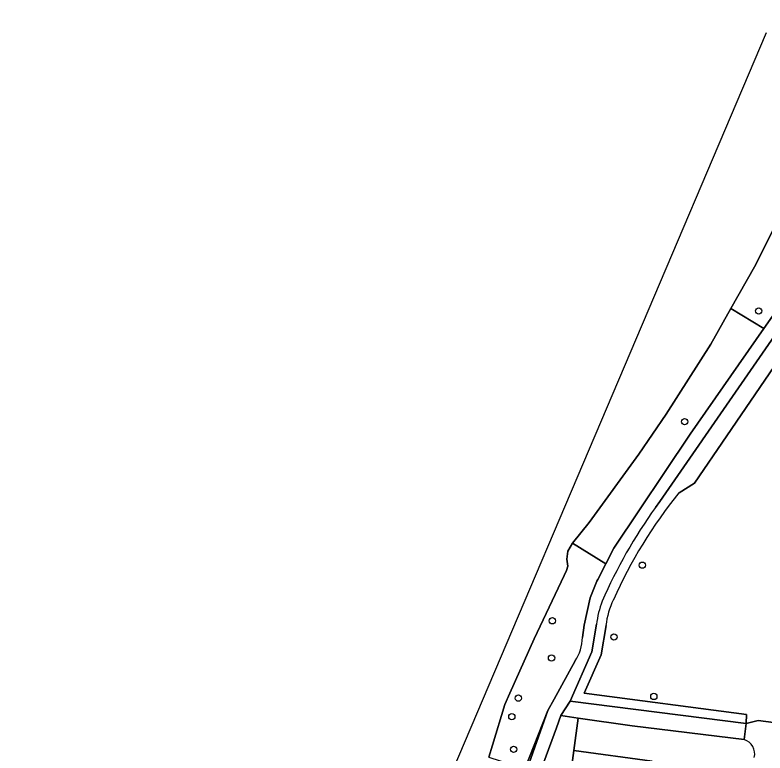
# Model space of a CAD drawing. Extents: x 162184 to 163154, y 385507 to 386516.
# Drawn here: x 162264.5 to 162381.6, y 386328 to 386443.2 of the extents above; entities that cross this region are included whole.
import ezdxf

# ---------------------------------------------------------------- set-up
doc = ezdxf.new("R2010")
doc.units = 0
for name, color, linetype in [('IMGEO_Boom', 7, 'Continuous'), ('IMGEO_Erf', 7, 'Continuous'), ('IMGEO_Groenvoorziening', 7, 'Continuous'), ('IMGEO_Loofbos', 7, 'Continuous'), ('IMGEO_Pand', 7, 'Continuous'), ('IMGEO_Voetpad_halfverhard', 7, 'Continuous'), ('IMGEO_Voetpad_open', 7, 'Continuous'), ('IMGEO_Waterloop', 7, 'Continuous')]:
    doc.layers.add(name, color=color, linetype=linetype)

msp = doc.modelspace()

# ---------------------------------------------------------------- linework, layer by layer
at = {"layer": 'IMGEO_Boom'}
for centre in [(162380.58, 386396.97), (162369.02, 386379.67), (162362.43, 386357.28), (162348.39, 386348.6), (162357.99, 386346.06), (162348.25, 386342.81), (162364.21, 386336.79), (162343.07, 386336.53), (162342.05, 386333.65), (162342.34, 386328.54)]:
    msp.add_circle(centre, 0.489, dxfattribs=at)
at = {"layer": 'IMGEO_Erf'}
msp.add_lwpolyline([(162378.28, 386330.05), (162360.83, 386332.2), (162352.42, 386333.41), (162351.71, 386328.33), (162363.95, 386326.71)], dxfattribs=at)
msp.add_arc((162377.6, 386327.8), 2.35, 346.9452, 73.1741, dxfattribs=at)
at = {"layer": 'IMGEO_Groenvoorziening'}
for points in [[(162392.12, 386431.29), (162392.14, 386430.41), (162384.42, 386412.86), (162379.93, 386403.85), (162376.25, 386397.34), (162381.39, 386394.23), (162390.62, 386407.43), (162397.22, 386417.51), (162400.76, 386423.93), (162402.1, 386426.35), (162405.48, 386434.77), (162407.62, 386443.17)], [(162368.14, 386368.59), (162370.54, 386370.11), (162375.58, 386377.48), (162396.31, 386407.81), (162402.33, 386410.53), (162405.62, 386416.08), (162402.08, 386422.33)], [(162392.02, 386406.07), (162365.16, 386367.2), (162364.48, 386366.29)], [(162353.07, 386345.99), (162353.32, 386347.91), (162354.3, 386352.21), (162355.31, 386354.77), (162355.45, 386355.03), (162356.71, 386357.48), (162351.51, 386360.73), (162350.77, 386359.46), (162350.63, 386358.24), (162350.77, 386357.13), (162350.6, 386356.45), (162350.24, 386355.67), (162345.56, 386345.76), (162341.75, 386337.28), (162340.97, 386335.55), (162339.02, 386329.2), (162338.49, 386327.33), (162344.06, 386325.51), (162347.69, 386334.59), (162348.68, 386336.39), (162351.92, 386342.33)], [(162355.26, 386348.05), (162354.55, 386343.73), (162351.18, 386336.07), (162378.63, 386332.55), (162378.68, 386333.99), (162353.36, 386337.3), (162356, 386343.3), (162356.75, 386347.84)]]:
    msp.add_lwpolyline(points, dxfattribs=at)
for points in [[(162381.39, 386394.23), (162376.25, 386397.34), (162373.12, 386391.79), (162366.15, 386380.88), (162361.87, 386374.63), (162354.11, 386363.97), (162351.51, 386360.73), (162356.71, 386357.48), (162357.97, 386359.94), (162369.86, 386377.74)], [(162323.61, 386250), (162340.48, 386313.51), (162342.02, 386318.65), (162343.31, 386322.27), (162347.69, 386334.59), (162344.06, 386325.51), (162300.49, 386216.69), (162280.79, 386155.39), (162300.42, 386152.83), (162307.72, 386151.88), (162316.54, 386220.52), (162317.25, 386225), (162318.15, 386229.45)], [(162351.71, 386328.33), (162352.42, 386333.41), (162349.68, 386333.8), (162349, 386331.9), (162347.07, 386326.54), (162345.08, 386320.99), (162344.52, 386319.43), (162344.85, 386319.32), (162346.33, 386318.78), (162346.03, 386316.85), (162344.08, 386317.15), (162343.72, 386317.21), (162343.44, 386316.43), (162343.81, 386316.39), (162346.63, 386316.02), (162346.84, 386317.8), (162348.61, 386317.59), (162350.31, 386317.39), (162350.52, 386319.33)]]:
    msp.add_lwpolyline(points, close=True, dxfattribs=at)
for centre, radius, start, end in [((162426.57, 386321.29), 75.18, 141.0084, 155.9752), ((162426.59, 386321.28), 76.7, 144.071, 156.6698), ((162369.09, 386346.51), 13.91, 158.2798, 173.6403), ((162369.04, 386346.52), 12.37, 154.2164, 173.848), ((162346.38, 386346.08), 6.69, 325.9775, 359.2073)]:
    msp.add_arc(centre, radius, start, end, dxfattribs=at)
at = {"layer": 'IMGEO_Loofbos'}
for points in [[(162429.33, 386394.18), (162409.66, 386396.66), (162404.64, 386397.3), (162405.37, 386402.84), (162407.55, 386419.31), (162405.62, 386416.08), (162402.33, 386410.53), (162396.31, 386407.81), (162375.58, 386377.48), (162370.54, 386370.11), (162368.14, 386368.59)], [(162356.75, 386347.84), (162356, 386343.3), (162353.36, 386337.3), (162378.68, 386333.99), (162378.63, 386332.55), (162380.48, 386333.04), (162412.9, 386328.81), (162414.95, 386343.86), (162422.65, 386342.82), (162429.33, 386394.18)]]:
    msp.add_lwpolyline(points, dxfattribs=at)
for centre, radius, start, end in [((162426.57, 386321.29), 75.18, 141.0084, 155.9752), ((162369.04, 386346.52), 12.37, 154.2164, 173.848)]:
    msp.add_arc(centre, radius, start, end, dxfattribs=at)
at = {"layer": 'IMGEO_Pand'}
msp.add_lwpolyline([(162350.52, 386319.33), (162362.76, 386317.71), (162363.25, 386321.47), (162368.02, 386320.85), (162368.3, 386323.04), (162375.13, 386322.16), (162375.53, 386325.21), (162366.69, 386326.36), (162366.57, 386325.47), (162363.83, 386325.82), (162363.95, 386326.71), (162351.71, 386328.33)], close=True, dxfattribs=at)
at = {"layer": 'IMGEO_Voetpad_halfverhard'}
for points in [[(162409.45, 386442.97), (162407.62, 386443.17), (162405.48, 386434.77), (162402.1, 386426.35), (162400.76, 386423.93), (162397.22, 386417.51), (162390.62, 386407.43), (162381.39, 386394.23), (162369.86, 386377.74), (162357.97, 386359.94), (162356.71, 386357.48), (162355.45, 386355.03), (162355.31, 386354.77), (162354.3, 386352.21), (162353.32, 386347.91), (162353.07, 386345.99)], [(162364.48, 386366.29), (162365.16, 386367.2), (162392.02, 386406.07)], [(162326.1, 386250), (162327.06, 386253.57), (162329.07, 386261.09), (162329.19, 386261.54), (162330.76, 386267.4), (162331.6, 386270.52), (162335.08, 386283.49), (162338.47, 386296.15), (162340.08, 386302.17), (162343.04, 386313.15), (162345.9, 386312.6), (162346.63, 386316.02), (162343.81, 386316.39), (162343.44, 386316.43), (162343.72, 386317.21), (162344.52, 386319.43), (162345.08, 386320.99), (162347.07, 386326.54), (162349, 386331.9), (162349.68, 386333.8), (162351.18, 386336.07), (162354.55, 386343.73), (162355.26, 386348.05)], [(162351.92, 386342.33), (162348.68, 386336.39), (162347.69, 386334.59), (162343.31, 386322.27), (162342.02, 386318.65), (162340.48, 386313.51), (162323.61, 386250), (162318.15, 386229.45), (162317.25, 386225), (162316.54, 386220.52), (162307.72, 386151.88), (162310.21, 386151.62), (162312.92, 386172.97), (162314.34, 386184.15), (162314.65, 386186.61), (162318.56, 386217.51), (162319.11, 386221.61), (162319.32, 386223.16), (162320.94, 386230.71), (162323.35, 386239.75), (162324.97, 386245.77), (162326.1, 386250)]]:
    msp.add_lwpolyline(points, dxfattribs=at)
msp.add_lwpolyline([(162351.18, 386336.07), (162349.68, 386333.8), (162352.42, 386333.41), (162360.83, 386332.2), (162378.28, 386330.05), (162378.63, 386332.55)], close=True, dxfattribs=at)
for centre, radius, start, end in [((162426.59, 386321.28), 76.7, 144.071, 156.6698), ((162369.09, 386346.51), 13.91, 158.2798, 173.6403), ((162346.38, 386346.08), 6.69, 325.9775, 359.2073)]:
    msp.add_arc(centre, radius, start, end, dxfattribs=at)
at = {"layer": 'IMGEO_Voetpad_open'}
msp.add_lwpolyline([(162424.57, 386327.27), (162421.33, 386327.71), (162421.06, 386327.74), (162412.9, 386328.81), (162380.48, 386333.04), (162378.63, 386332.55), (162378.28, 386330.05)], dxfattribs=at)
msp.add_arc((162377.6, 386327.8), 2.35, 346.9452, 73.1741, dxfattribs=at)
at = {"layer": 'IMGEO_Waterloop'}
for points in [[(162381.72, 386440.36), (162335.65, 386331.94), (162277.36, 386194.74), (162264.53, 386160.96)], [(162338.49, 386327.33), (162339.02, 386329.2), (162340.97, 386335.55), (162341.75, 386337.28), (162345.56, 386345.76), (162350.24, 386355.67), (162350.6, 386356.45), (162350.77, 386357.13), (162350.63, 386358.24), (162350.77, 386359.46), (162351.51, 386360.73), (162354.11, 386363.97), (162361.87, 386374.63), (162366.15, 386380.88), (162373.12, 386391.79), (162376.25, 386397.34), (162379.93, 386403.85), (162384.42, 386412.86), (162392.14, 386430.41), (162392.12, 386431.29)]]:
    msp.add_lwpolyline(points, dxfattribs=at)

doc.saveas('drawing.dxf')
